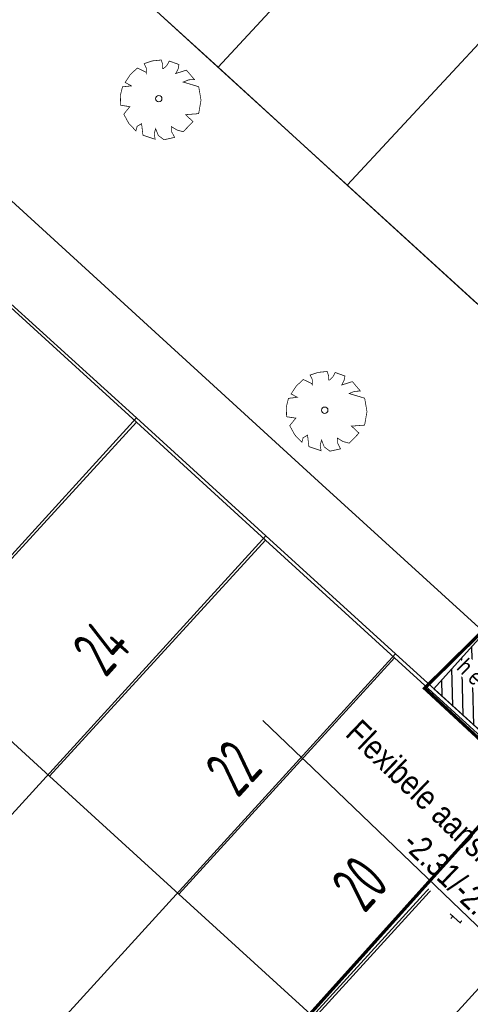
# Model space of a CAD drawing. Header units: metres. Extents: x 111546 to 149831, y 498798 to 507863.
# Tile 904 of 1056: x 111887 to 111901, y 501834 to 501864. Entities that reach past the tile are written whole.
import ezdxf
from ezdxf import colors
from ezdxf.entities.mleader import LeaderData, LeaderLine
from ezdxf.math import Vec2, Vec3

# ---------------------------------------------------------------- set-up
doc = ezdxf.new("R2010")
doc.units = ezdxf.units.M
doc.linetypes.add('DASHDOT', pattern=[25.4, 12.7, -6.35, 0, -6.35])
for name, color, linetype, lineweight in [('0-kadastrale percelen', 253, 'AI-KADASTRAAL', 9), ('3-nw-text-20', 7, 'Continuous', 15), ('3-vw-verharding', 3, 'Continuous', 15)]:
    doc.layers.add(name, color=color, linetype=linetype, lineweight=lineweight)
for name, color, linetype in [('0-werkgrens', 210, 'FENCELINE1'), ('2-nw-tekst-flexibele aansluiting', 7, 'Continuous'), ('3-nw-herstraten1', 7, 'Continuous'), ('3-vw-band-trb-13-15x25', 230, 'Continuous'), ('3-vw-HV-304010-Opbreken tegels-opp', 150, 'AI-KADASTRAAL'), ('B01_HOOFDGEBOUW', 1, 'Continuous'), ('B07_TUSSENMUUR', 1, 'Continuous'), ('Q26_BOOM', 252, 'Continuous'), ('T02_RASTER', 252, 'Continuous'), ('V03_KNTTEGELPAD', 252, 'Continuous'), ('Z02_HUISNUMMER', 7, 'Continuous')]:
    doc.layers.add(name, color=color, linetype=linetype)
doc.styles.get("Standard").update_dxf_attribs({"font": 'isocp-ie.shx'})
doc.styles.add('Zaanstad', font='ARIALN.TTF')
doc.styles.add('Zaanstad 1-250 2.0mm', font='ARIALN.TTF', dxfattribs={"height": 0.5})
doc.linetypes.add('AI-KADASTRAAL', pattern='A,5.5,-2,["K",Standard,S=1.8,R=0,X=0,Y=-0.9],-2,5.5,-2,[5,NLCS.SHX,S=0.75,R=0,X=0,Y=0],-2', length=19)
doc.linetypes.add('FENCELINE1', pattern='A,6.35,-2.54,[133,ltypeshp.shx,S=2.54,R=0,X=-2.54,Y=0],-2.54,25.4', length=36.83)
pattern_1 = [(294.51638, (112010.33835, 501946.37295), (-0.2375469, -0.6359021), [0.4, -0.56]), (294.51638, (112010.27896, 501946.21397), (-0.2375469, -0.6359021), [0.16, -0.8]), (294.51638, (112010.49732, 501946.31356), (-0.2375469, -0.6359021), [0.16, -0.8])]

# ---------------------------------------------------------------- blocks, each defined once
blk = doc.blocks.new('Q26')
at = {"linetype": 'Continuous', "lineweight": 20, "const_width": 0.0225}
blk.add_lwpolyline([(0.757, 0.516), (1.237, 0.371), (1.308, -0.046), (1.235, -0.463), (0.83, -0.494), (1.061, -0.711), (0.757, -1.022), (0.565, -0.971), (0.395, -0.867), (0.404, -1.032), (0.49, -1.198), (0.163, -1.271), (-0.015, -1.136), (-0.097, -0.929), (-0.141, -1.084), (-0.112, -1.255), (-0.489, -1.131), (-0.532, -0.774), (-0.668, -0.854), (-0.707, -0.996), (-0.927, -0.766), (-1.083, -0.479), (-0.894, -0.246), (-1.181, -0.203), (-1.187, 0.104), (-1.122, 0.367), (-0.847, 0.398), (-1.04, 0.503), (-0.879, 0.749), (-0.663, 0.95), (-0.402, 0.826), (-0.388, 0.795), (-0.382, 0.942), (-0.452, 1.088), (-0.194, 1.172), (0.076, 1.199), (0.118, 1.07), (0.119, 0.935), (0.148, 0.935), (0.252, 1.031), (0.325, 1.167), (0.626, 1.059), (0.6, 0.925), (0.525, 0.78), (0.856, 0.885), (1.105, 0.593), (0.924, 0.584)], close=True, dxfattribs=at)
at = {"linetype": 'Continuous', "lineweight": 20}
blk.add_circle((0.001, -0.001), 0.0983, dxfattribs=at)
blk = doc.blocks.new('tgls')
at = {"linetype": 'Continuous'}
for p, q in [((-1.018, 0.329), (-1.552, 0.329)), ((-1.018, -0.663), (-1.018, 0.575)), ((-0.418, -0.668), (-0.418, 0.573)), ((0.182, 0.329), (-0.418, 0.329)), ((0.182, -0.673), (0.182, 0.57)), ((0.782, -0.678), (0.782, 0.568)), ((1.218, 0.329), (0.782, 0.329)), ((-1.618, 0.029), (-1.635, 0.029)), ((-1.618, -0.658), (-1.618, 0.09)), ((-0.418, 0.029), (-1.018, 0.029)), ((0.782, 0.029), (0.182, 0.029)), ((-1.018, -0.271), (-1.618, -0.271)), ((0.182, -0.271), (-0.418, -0.271)), ((1.382, -0.271), (0.782, -0.271)), ((1.382, -0.682), (1.382, -0.248)), ((-1.618, -0.571), (-1.803, -0.571)), ((-0.418, -0.571), (-1.018, -0.571)), ((0.782, -0.571), (0.182, -0.571)), ((1.473, -0.571), (1.382, -0.571))]:
    blk.add_line(p, q, dxfattribs=at)

msp = doc.modelspace()

# ---------------------------------------------------------------- hatches: boundary and pattern name
at = {"layer": '3-vw-HV-304010-Opbreken tegels-opp', "ltscale": 0.01}
h = msp.add_hatch(dxfattribs=at)
h.set_pattern_fill('GOST_GLASS', color=256, scale=0.08)
h.set_pattern_definition(pattern_1)
h.paths.add_polyline_path([(111889.7913, 501843.6345), (111891.0798, 501845.0779), (111889.485, 501846.5017), (111888.1965, 501845.0583)], flags=9)
h = msp.add_hatch(dxfattribs=at)
h.set_pattern_fill('GOST_GLASS', color=256, scale=0.08)
h.set_pattern_definition(pattern_1)
h.paths.add_polyline_path([(111893.8762, 501839.9067), (111895.1621, 501841.2986), (111893.5917, 501842.7493), (111892.3058, 501841.3574)], flags=9)
h = msp.add_hatch(dxfattribs=at)
h.set_pattern_fill('GOST_GLASS', color=256, scale=0.08)
h.set_pattern_definition(pattern_1)
h.paths.add_polyline_path([(111897.8041, 501836.3327), (111899.0334, 501837.6968), (111897.4446, 501839.1287), (111896.2153, 501837.7646)], flags=9)

# ---------------------------------------------------------------- linework, layer by layer
at = {"layer": '0-kadastrale percelen', "ltscale": 0.25}
for p, q in [((111906.752, 501877.551), (111893.215, 501862.939)), ((111910.757, 501873.9), (111897.217, 501859.282)), ((111889.206, 501866.602), (111893.215, 501862.939)), ((111893.215, 501862.939), (111897.217, 501859.282)), ((111897.217, 501859.282), (111901.225, 501855.621)), ((111890.69, 501852.071), (111886.691, 501855.714)), ((111877.6, 501837.702), (111890.69, 501852.071)), ((111894.697, 501848.421), (111890.69, 501852.071)), ((111881.606, 501834.048), (111894.697, 501848.421)), ((111898.711, 501844.764), (111894.697, 501848.421)), ((111885.616, 501830.389), (111898.711, 501844.764)), ((111902.895, 501840.952), (111898.711, 501844.764))]:
    msp.add_line(p, q, dxfattribs=at)
msp.add_lwpolyline([(111885.616, 501830.389), (111889.797, 501826.574), (111902.895, 501840.952)], dxfattribs=at)
at = {"layer": '3-vw-band-trb-13-15x25', "ltscale": 0.1}
msp.add_lwpolyline([(111908.995, 501842.871), (111896.111, 501828.716), (111886.878, 501818.733), (111890.971, 501815.141), (111885.341, 501808.965), (111889.947, 501794.54), (111890.302, 501793.27)], dxfattribs=at)
at = {"layer": 'B01_HOOFDGEBOUW'}
for p, q in [((111886.686, 501855.597), (111890.687, 501851.942)), ((111890.687, 501851.942), (111894.687, 501848.286)), ((111894.687, 501848.286), (111898.68, 501844.637)), ((111888.003, 501840.975), (111884.002, 501844.629)), ((111892.005, 501837.319), (111888.003, 501840.975))]:
    msp.add_line(p, q, dxfattribs=at)
msp.add_lwpolyline([(111898.68, 501844.637), (111902.873, 501840.806), (111896.2, 501833.489), (111892.005, 501837.319)], dxfattribs=at)
at = {"layer": 'B07_TUSSENMUUR'}
for p, q in [((111884.002, 501844.629), (111890.687, 501851.942)), ((111888.003, 501840.975), (111894.687, 501848.286)), ((111898.68, 501844.637), (111892.005, 501837.319))]:
    msp.add_line(p, q, dxfattribs=at)
at = {"layer": 'T02_RASTER', "ltscale": 0.25}
msp.add_line((111909.498, 501848.069), (111877.151, 501877.617), dxfattribs=at)
at = {"layer": 'V03_KNTTEGELPAD'}
msp.add_lwpolyline([(111873.179, 501881.246), (111877.151, 501877.617), (111872.146, 501872.224), (111896.444, 501850), (111904.523, 501842.634), (111909.498, 501848.069)], dxfattribs=at)

# ---------------------------------------------------------------- block references
at = {"layer": '3-vw-verharding', "rotation": 228.1031230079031}
msp.add_blockref('tgls', (111901.8278, 501837.2782), dxfattribs=at)
at = {"layer": 'Q26_BOOM'}
for p in [(111891.381, 501861.962), (111891.381, 501861.962), (111896.518, 501852.312), (111896.518, 501852.312)]:
    msp.add_blockref('Q26', p, dxfattribs=at)

# ---------------------------------------------------------------- texts
at = {"layer": 'Z02_HUISNUMMER', "linetype": 'DASHDOT'}
for s, rotation, width, p in [('24', 48.24337, 0.664897, (111889.736, 501843.995)), ('22', 47.26723, 0.664918, (111893.827, 501840.268)), ('20', 47.97436, 0.665011, (111897.75, 501836.694))]:
    msp.add_text(s, height=1.5, rotation=rotation, dxfattribs=dict(at, width=width)).set_placement(p)

# ---------------------------------------------------------------- next in the draw order: leaders
at = {"layer": '2-nw-tekst-flexibele aansluiting'}
ml = msp.add_multileader_mtext('Standard', dxfattribs=at)
ml.set_content('Flexibele aansluiting\\P-2.31/-2.46', color=256, style='Zaanstad')
ml.set_leader_properties()
ml.build(insert=Vec2(0, 0))
ml.multileader.update_dxf_attribs({"has_text_frame": 1, "text_left_attachment_type": 6, "text_right_attachment_type": 5, "dogleg_length": 0.36, "arrow_head_size": 0.8, "scale": 0.5})
ctx = ml.context
ctx.base_point, ctx.scale, ctx.char_height, ctx.arrow_head_size, ctx.landing_gap_size, ctx.plane_origin, ctx.plane_x_axis, ctx.plane_y_axis = Vec3(111896.9651, 501842.1845), 0.5, 0.75, 0.8, 0.2, Vec3(111916.0215, 501824.1969), Vec3(0.7213931, -0.6925258), Vec3(0.6925258, 0.7213931)
ctx.left_attachment, ctx.right_attachment, ctx.text_align_type = 6, 5, 2
notes = []
notes.append((ctx, [(1, (1, 1, 0), (111902.1603, 501835.4466), (-0.7213931, 0.6925258), 0.36, [(1, [(111910.6697, 501833.2185)], 0, [])])]))
ctx.mtext.insert, ctx.mtext.text_direction, ctx.mtext.rotation, ctx.mtext.alignment, ctx.mtext.flow_direction = Vec3(111903.2542, 501837.3946), Vec3(0.7213931, -0.6925258), 5.5182008, 3, 5
ctx.mtext.has_bg_fill, ctx.mtext.bg_color, ctx.mtext.bg_scale_factor, ctx.mtext.bg_transparency, ctx.mtext.use_window_bg_color = 1, -1027028792, 1.5, 0, 1
for ctx, leaders in notes:
    for number, flags, end, landing, length, lines in leaders:
        leader = LeaderData()
        leader.index, (leader.has_last_leader_line, leader.has_dogleg_vector, leader.attachment_direction) = number, flags
        leader.last_leader_point, leader.dogleg_vector, leader.dogleg_length = Vec3(end), Vec3(landing), length
        for number, points, colour, breaks in lines:
            line = LeaderLine()
            line.index, line.vertices, line.color, line.breaks = number, Vec3.list(points), colors.encode_raw_color(colour), breaks
            leader.lines.append(line)
        ctx.leaders.append(leader)

# ---------------------------------------------------------------- next in the draw order: hatches: boundary and pattern name
at = {"layer": '3-nw-herstraten1', "ltscale": 0.06, "transparency": 33554687}
h = msp.add_hatch(dxfattribs=at)
h.set_pattern_fill('ANSI31', color=256, scale=0.1, angle=-90.93076)
h.set_pattern_definition([(271.48362, (111912.7743, 501724.16163), (0.3173936, 0.0082204), [])])
h.paths.add_polyline_path([(111902.7638, 501841.0715), (111904.5018, 501842.6108), (111901.4614, 501845.4254), (111899.8983, 501843.6823)])

# ---------------------------------------------------------------- next in the draw order: linework, layer by layer
at = {"layer": '3-nw-herstraten1', "ltscale": 0.02}
msp.add_lwpolyline([(111902.7638, 501841.0715), (111904.5018, 501842.6108), (111901.4614, 501845.4254), (111899.8983, 501843.6823)], close=True, dxfattribs=at)

# ---------------------------------------------------------------- next in the draw order: texts
at = {"layer": '3-nw-text-20', "ltscale": 0.05, "insert": (111902.1297, 501843.1259), "char_height": 0.5, "attachment_point": 5, "rotation": 315.55623, "style": 'Zaanstad 1-250 2.0mm', "bg_fill": 3, "box_fill_scale": 1.1, "bg_fill_color": 256, "bg_fill_true_color": 13158600, "bg_fill_transparency": 0}
msp.add_mtext('\\A1;{\\T1.5;herstraten}', dxfattribs=at)

# ---------------------------------------------------------------- next in the draw order: linework, layer by layer
at = {"layer": '0-werkgrens', "ltscale": 0.1}
msp.add_lwpolyline([(111887.0046, 501899.9859, 0.1, 0.1, 0), (111886.5193, 501899.4579, 0.1, 0.1, 0), (111884.5335, 501897.2972, 0.1, 0.1, 0), (111884.5335, 501897.2972, 0.1, 0.1, 0), (111922.6541, 501862.8044, 0.1, 0.1, 0), (111909.3939, 501848.1003, 0.1, 0.1, 0), (111904.6615, 501842.9196, 0.1, 0.1, 0), (111901.5866, 501845.6499, 0.1, 0.1, 0), (111899.6072, 501843.696, 0.1, 0.1, 0), (111902.6215, 501840.9025, 0.1, 0.1, 0), (111889.616, 501826.4268, 0.1, 0.1, 0), (111885.1246, 501830.5172, 0.1, 0.1, 0), (111878.3356, 501823.0085, 0.1, 0.1, 0), (111886.6823, 501815.1058, 0.1, 0.1, 0), (111864.5504, 501791.0009, 0.1, 0.1, 0)], format="xyseb", dxfattribs=at)

doc.saveas('drawing.dxf')
